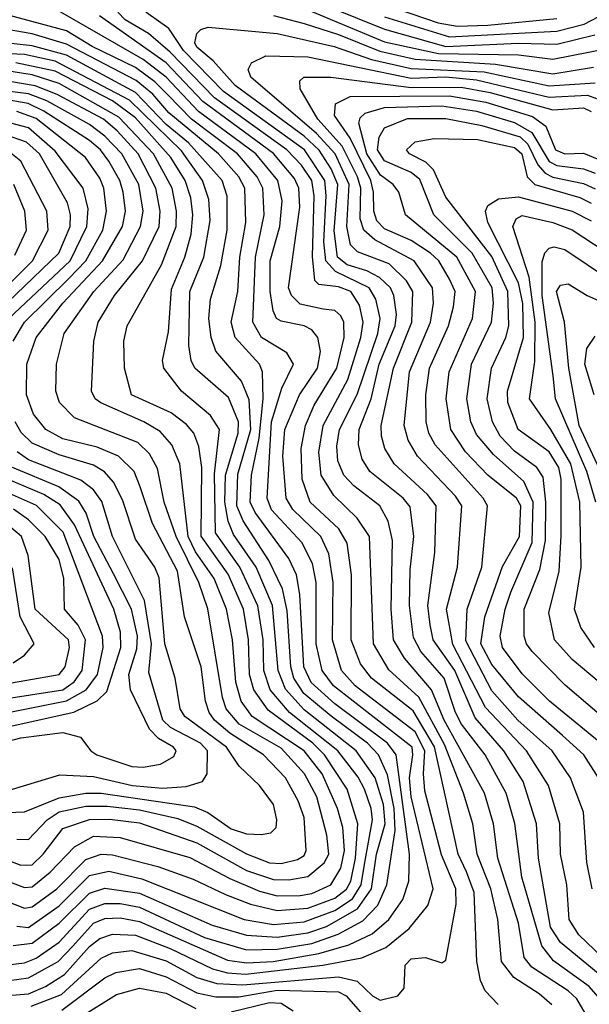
# Model space of a CAD drawing. Extents: x 501367 to 657802, y 482273 to 547541.
# Tile 648 of 656: x 631072 to 632560, y 485793 to 488365. Entities that reach past the tile are written whole.
import ezdxf

# ---------------------------------------------------------------- set-up
doc = ezdxf.new("R2010")
doc.units = 0

msp = doc.modelspace()

# ---------------------------------------------------------------- linework, layer by layer
at = {"layer": '0CON20XD'}
for points in [[(631815, 488426.1), (632025, 488340.1), (632185, 488295), (632375, 488303.6), (632475, 488301.3), (632574.1, 488325.9)], [(630975, 485810.8), (631095, 485820.8), (631139.9, 485840.1), (631189, 485871), (631255, 485944.3), (631281.6, 485965), (631315, 485976), (631375, 485973.9), (631465, 485939), (631575.5, 485885.5), (631615, 485875.2), (631662.3, 485872.3), (631864.2, 485895.8), (631965.5, 485914.5), (632028.4, 485941.6), (632089.2, 485990.8), (632138.4, 486051.6), (632152.3, 486095), (632094.5, 486335), (632090.4, 486385), (632099.5, 486445), (632097, 486465), (631891.5, 486625), (631862.1, 486665), (631846.4, 486735), (631846.4, 486895), (631837.4, 486945), (631809.2, 486999.2), (631730.1, 487085), (631718.3, 487115), (631730.2, 487315), (631757.3, 487402.7), (631787.7, 487465), (631769.7, 487495), (631703.7, 487535), (631681.3, 487575), (631687.8, 487745), (631710.7, 487855), (631707.3, 487925), (631692.3, 487955), (631641.6, 488015), (631521.4, 488105), (631459, 488169), (631425, 488203.1), (631375, 488240.2), (631261.5, 488295), (631195, 488336.2), (631012.7, 488385)], [(631102, 485788), (631181.5, 485818.5), (631285, 485914.1), (631315, 485927.6), (631365, 485933.4), (631455, 485906.4), (631535, 485863.1), (631587.1, 485847.1), (631655, 485843.8), (631905, 485864.7), (631954, 485854), (631993.5, 485815), (632013.8, 485803.8), (632060.3, 485815), (632076.9, 485835), (632079.2, 485895), (632095, 485912.1), (632132.5, 485915), (632175, 485901.5), (632185, 485908.6), (632212.6, 486055), (632211.6, 486095), (632173.6, 486183.6), (632130.8, 486350.8), (632127.1, 486395), (632130.4, 486455), (632105, 486504.6), (631948.7, 486625), (631913.2, 486665), (631889.4, 486745), (631891, 486895), (631880.1, 486970.1), (631858.8, 487015), (631785.7, 487085.7), (631768.7, 487115), (631760, 487225), (631764.9, 487295), (631802.8, 487385), (631850, 487455), (631858.1, 487498.1), (631851.3, 487535), (631835.3, 487555), (631815, 487565.2), (631755, 487577.3), (631743.3, 487585), (631734.2, 487604.2), (631726.6, 487655), (631726.4, 487735), (631752.1, 487825), (631758.2, 487891.8), (631746.5, 487945), (631688.8, 488015), (631539.4, 488125), (631455, 488215.3), (631395, 488260.9), (631144.6, 488405)], [(632461.7, 485791.7), (632429.1, 485820.9), (632362.8, 485862.8), (632330.8, 485905), (632321.3, 486015), (632302.7, 486095), (632267.4, 486185), (632255.4, 486265), (632231.4, 486345), (632181.6, 486471.6), (632115.2, 486595.2), (632036.8, 486666.8), (631996.2, 486735), (631985.8, 487015), (631953.4, 487063.4), (631892.5, 487122.5), (631860.1, 487175), (631853.7, 487235), (631865, 487305.3), (631929.1, 487425), (631963.7, 487535), (631969.7, 487575), (631959.5, 487619.5), (631937.4, 487655), (631905, 487667.6), (631853.2, 487673.2), (631843.4, 487683.4), (631836.7, 487746.7), (631841.7, 487905), (631835.1, 487945), (631808.2, 487985), (631770.1, 488025), (631581.4, 488161.4), (631465, 488280.4), (631408.6, 488328.6), (631348, 488365), (631329, 488385)], [(632555, 485760), (632527.5, 485807.5), (632505, 485828.4), (632410.1, 485890.1), (632390, 485915), (632375.3, 486005), (632321, 486175), (632310, 486265), (632286.3, 486345), (632180.8, 486535), (632148.1, 486615), (632077.5, 486697.5), (632048.8, 486745), (632042.4, 486825), (632046, 487005), (632034.9, 487054.9), (632013, 487095), (631945, 487147.3), (631918.5, 487175), (631903.1, 487213.1), (631900.9, 487250.9), (631907.4, 487295), (631953.9, 487386.1), (632007.6, 487545), (632013.8, 487585), (632002.9, 487635), (631985.4, 487665), (631897.1, 487707.1), (631872.2, 487735), (631866.6, 487785), (631873, 487905), (631869, 487945), (631816.4, 488025), (631605, 488177.4), (631500.1, 488285), (631461.7, 488341.7), (631402.2, 488385)], [(631835, 488386.1), (632025, 488307.5), (632166.5, 488276.5), (632375, 488272.9), (632465, 488262), (632655, 488299.5)], [(632025, 488372.3), (632195, 488320.4), (632475, 488334.9), (632546.4, 488353.6), (632645, 488404.9)], [(632025.1, 488405.1), (632165, 488356.6), (632215, 488348.3), (632295, 488350.5), (632475, 488368.6)], [(632322.2, 485792.3), (632288.4, 485828.4), (632275.6, 485855.6), (632266.6, 485905), (632259.4, 486085), (632239.1, 486139.1), (632217.7, 486185), (632155.4, 486465.4), (632099.8, 486559.8), (631990.8, 486645), (631962.3, 486682.3), (631938.4, 486745), (631939.2, 486915), (631927.4, 486997.4), (631906.2, 487035), (631831.2, 487105), (631810.2, 487165), (631807.3, 487245), (631818.8, 487305), (631841.6, 487358.4), (631900.2, 487455), (631919.5, 487535), (631919, 487575), (631911.3, 487591.3), (631895, 487605.6), (631865, 487609.1), (631805, 487622.4), (631781.9, 487645), (631774.1, 487665), (631804.4, 487875), (631801.4, 487925), (631790, 487950), (631735.4, 488015.4), (631550.9, 488151), (631455, 488252.2), (631281, 488375)], [(631735, 488375.7), (631815, 488354.9), (631905, 488326.2), (632012.6, 488282.6), (632105, 488262), (632315, 488249.2), (632465, 488223.9), (632571.1, 488241.1)], [(631045.1, 485855.1), (631095, 485862), (631172.5, 485905), (631211.3, 485945), (631265, 486004.7), (631295, 486017.1), (631335, 486019.2), (631385, 486009.6), (631615, 485908.4), (631665, 485901.4), (631734.2, 485905), (631853.9, 485926.1), (631931.8, 485948.2), (631992.7, 485977.3), (632036.6, 486015), (632072.7, 486067.3), (632088.9, 486115), (632090.1, 486185), (632055.6, 486445), (632033.2, 486475), (631895, 486578.2), (631833.8, 486633.8), (631814.2, 486675), (631803.6, 486863.6), (631794.9, 486915), (631775, 486957.3), (631687.7, 487077.7), (631674.5, 487105), (631677.9, 487175), (631697.8, 487272.2), (631708.4, 487375), (631706.3, 487445), (631698.4, 487465), (631634.7, 487534.7), (631624.3, 487575), (631642.4, 487655), (631647.5, 487745), (631663, 487835), (631660, 487925), (631644.4, 487955), (631591.5, 488015), (631461.9, 488121.9), (631420.2, 488170.2), (631376.1, 488206.1), (631195, 488300.8), (631105, 488328.4), (631013.5, 488343.5)], [(632582.9, 485812.9), (632559.6, 485839.6), (632466.9, 485906.9), (632435.6, 485945.6), (632383.9, 486125), (632365.1, 486265.1), (632342.9, 486345), (632287.6, 486445), (632226.3, 486525), (632210.9, 486555), (632181.1, 486645), (632120.4, 486715), (632101, 486751), (632090.5, 486835), (632092.1, 486927.9), (632102, 487015), (632092.4, 487092.4), (632074, 487115), (631986.5, 487185), (631967.2, 487217.2), (631957, 487255), (631958.9, 487295), (631990.2, 487375), (632010.9, 487465), (632053.3, 487565), (632056.2, 487595), (632049.4, 487645), (632040.8, 487665), (632012.1, 487692.1), (631979.3, 487709.3), (631927.7, 487725), (631902.5, 487745), (631893.8, 487813.8), (631903.2, 487935), (631885.7, 487975.7), (631854.6, 488024.6), (631815, 488061.2), (631635, 488193.3), (631577.3, 488257.3), (631535, 488292.9), (631529.4, 488305), (631535, 488328.9), (631545, 488339.7), (631564.8, 488345.2), (631745, 488329.1), (631893.9, 488295), (631991.2, 488261.2), (632095, 488237.4), (632285, 488228.9), (632455, 488192.5), (632575, 488200)], [(631034.6, 485895.3), (631085, 485901.6), (631115, 485914), (631175, 485955.4), (631255, 486041.4), (631295, 486056.7), (631335, 486056.6), (631385, 486046.6), (631555, 485967.4), (631665, 485935.5), (631745, 485936.8), (631835, 485952.4), (631903.9, 485976.1), (631968.9, 486011.1), (632007.5, 486052.5), (632031.6, 486105), (632053.2, 486246.8), (632050.1, 486305), (632032.7, 486392.7), (632009.6, 486445), (631980.9, 486475), (631885.6, 486545.6), (631814.7, 486604.7), (631788.2, 486645), (631780.3, 486675), (631771.1, 486821.1), (631758.3, 486878.3), (631722.8, 486952.8), (631656.2, 487056.2), (631639.8, 487095), (631642.1, 487177.9), (631675.7, 487295), (631671.9, 487371.9), (631651.3, 487421.3), (631585, 487499.2), (631572.1, 487535), (631566, 487585), (631570.5, 487635), (631597.3, 487722.7), (631614.2, 487815), (631613.8, 487903.8), (631600.9, 487945), (631513.2, 488043.2), (631455, 488091.2), (631375, 488175.2), (631195, 488272.6), (631105, 488296.8), (630971.3, 488311.3)], [(631055, 485946.8), (631105, 485952.7), (631175, 486004.9), (631255, 486083.8), (631295, 486096.8), (631385, 486083.3), (631575, 486000.1), (631665, 485973.7), (631745, 485968.3), (631825, 485979.5), (631873.2, 485996.8), (631955, 486042.2), (631991.5, 486095), (632004.5, 486185), (632026.9, 486265), (632022.5, 486315), (632000.9, 486385), (631951.4, 486455), (631815, 486562.5), (631766.2, 486616.2), (631747.2, 486665), (631732.8, 486835), (631689.5, 486935), (631630.7, 487020.7), (631616.6, 487055), (631608.4, 487105), (631610.2, 487175), (631643.3, 487285), (631644, 487315), (631617.9, 487377.9), (631529.6, 487455), (631520.2, 487475), (631514.3, 487514.3), (631516.7, 487655), (631553.4, 487745), (631569.4, 487840.6), (631566.1, 487895), (631550, 487945), (631495, 488022.6), (631359.3, 488155), (631165, 488256.9), (631085, 488274.2), (630902.1, 488282.1)], [(632583.3, 485873.3), (632484.8, 485954.8), (632458.6, 485995), (632427.1, 486175), (632421.8, 486265), (632387.6, 486375), (632336.9, 486455), (632261.6, 486541.6), (632208.9, 486665), (632152.4, 486745), (632144.1, 486784.1), (632138.5, 486835), (632156.5, 486973.5), (632160, 487095), (632137, 487125), (632050, 487205), (632026.2, 487245), (632017.1, 487277.1), (632016.6, 487305), (632048.4, 487455), (632096.4, 487575), (632098.8, 487655), (632082.8, 487682.8), (632037.3, 487727.3), (631955, 487758.4), (631936.7, 487776.7), (631926.5, 487825), (631933, 487935), (631896.5, 488015), (631847.7, 488067.7), (631676.2, 488215), (631669.4, 488235), (631677.6, 488252.4), (631715, 488271.1), (631825, 488268.4), (632095, 488212.1), (632185, 488215.6), (632265, 488207.9), (632455, 488163.1), (632555, 488167.7), (632579.1, 488159.1)], [(631015, 486071.2), (631084.5, 486044.4), (631105, 486047.4), (631169.2, 486095), (631245, 486171.4), (631285, 486185.6), (631315, 486183.3), (631432.7, 486152.7), (631525, 486120.4), (631610.1, 486080.1), (631675.2, 486054.8), (631745, 486038.1), (631825, 486043.9), (631895, 486070.8), (631925.9, 486094.1), (631937.2, 486115), (631949.6, 486175), (631955.7, 486265), (631928, 486355), (631868.7, 486445), (631838.1, 486475), (631721.3, 486561.3), (631683.6, 486615), (631672.8, 486655), (631670.3, 486745), (631657, 486825), (631616.5, 486916.5), (631546.2, 487016.2), (631547.9, 487195), (631540.4, 487250.4), (631526.8, 487285), (631507.8, 487307.8), (631467.9, 487337.9), (631364.7, 487385), (631346.1, 487455), (631344.4, 487525), (631352.6, 487565), (631442.4, 487725), (631480.8, 487825), (631482, 487865), (631470.2, 487925), (631421.6, 488015), (631330.9, 488110.9), (631175, 488198.4), (631105, 488220.9), (631032.3, 488232.3)], [(631065, 485997.4), (631095, 485994.2), (631175, 486050.6), (631255, 486129.6), (631305, 486140.9), (631391.2, 486121.2), (631658.8, 486015), (631735, 486001.9), (631815, 486008.9), (631895, 486038.4), (631941.3, 486068.7), (631964.4, 486105), (631973.5, 486163.5), (631993.8, 486275), (631990.6, 486305), (631972.9, 486355), (631956.2, 486386.2), (631903.6, 486455), (631777.2, 486555), (631726.8, 486615), (631709.9, 486665), (631708.2, 486745), (631694.2, 486834.2), (631647.6, 486935), (631583.6, 487025), (631581.2, 487178.8), (631593.8, 487295), (631570.8, 487330.8), (631494.7, 487395), (631449.2, 487455), (631445.7, 487475), (631460.6, 487549.4), (631468.9, 487661.1), (631503.6, 487745), (631519.9, 487805), (631524.7, 487855), (631519.4, 487899.4), (631504.9, 487945), (631467.4, 488005), (631375, 488108.8), (631315, 488152.9), (631165, 488230.7), (631062.5, 488252.5)], [(631015, 486124.1), (631085, 486097.9), (631105, 486100.4), (631151.5, 486138.5), (631215.8, 486204.2), (631265, 486232.1), (631335, 486229.1), (631516.8, 486176.8), (631621.5, 486121.5), (631698.8, 486088.8), (631745, 486076.7), (631805, 486077.2), (631835, 486082.5), (631885, 486105.2), (631910.8, 486149.2), (631920.9, 486195), (631916, 486255), (631902.7, 486305), (631862.1, 486395), (631815.4, 486455), (631679.5, 486545), (631650.7, 486585), (631636.5, 486635), (631627.8, 486745), (631612.8, 486825), (631580.3, 486905), (631531.9, 486975), (631512.5, 487015), (631490.8, 487205), (631469.3, 487255), (631439.5, 487289.5), (631396.4, 487315), (631284.1, 487364.1), (631269.5, 487375), (631259.7, 487395), (631265.6, 487525), (631277.3, 487575), (631320.3, 487645), (631392.7, 487735), (631436.3, 487825), (631438.9, 487865), (631428.1, 487925), (631381.8, 488015), (631326.9, 488075), (631290.8, 488105), (631169.9, 488169.9), (631112.6, 488192.6), (631005, 488210.4)], [(632635, 485876.3), (632532.6, 485975), (632507.6, 486015), (632501.5, 486105), (632484.8, 486185), (632483.3, 486265), (632453.6, 486365), (632396.1, 486455), (632288.6, 486568.6), (632203.2, 486733.2), (632187.2, 486825), (632215.8, 486935), (632226.7, 487095), (632210.7, 487120.7), (632111.2, 487225), (632086.6, 487266.6), (632076.4, 487305), (632090.8, 487445), (632145.1, 487575), (632153, 487625), (632150.4, 487665), (632102.7, 487735), (631999.9, 487789.9), (631971, 487815), (631961.9, 487845), (631963.5, 487925), (631954.9, 487955), (631914.8, 488034.8), (631850.8, 488105), (631804.8, 488184.8), (631803.8, 488205), (631814.3, 488215), (631885.2, 488214.8), (632095, 488188.2), (632225, 488188.8), (632300.8, 488175), (632465, 488130), (632545, 488134.9), (632565, 488124.9)], [(631015, 486179.4), (631075, 486156.9), (631105, 486157.8), (631133.6, 486185), (631185, 486252), (631255, 486275.7), (631306.7, 486276.7), (631385, 486266.8), (631535.2, 486215.2), (631665, 486142.8), (631735, 486119.2), (631775, 486118.6), (631825, 486127.1), (631867.7, 486162.3), (631879.3, 486185), (631874.9, 486235), (631848, 486335), (631816.4, 486395), (631755, 486462.6), (631645.3, 486524.7), (631611.5, 486565), (631601.7, 486595), (631564, 486826), (631540.5, 486895), (631480.6, 487015), (631449.7, 487105), (631432.6, 487192.6), (631411, 487231), (631380.9, 487260.9), (631215.4, 487325.4), (631176.7, 487365), (631166.5, 487395), (631168.3, 487465), (631188.3, 487545), (631265.7, 487655), (631342.2, 487737.8), (631388, 487825), (631394.4, 487865), (631383.8, 487935), (631339.3, 488015), (631295, 488061.1), (631255, 488091.7), (631142.8, 488152.8), (631095, 488171.6), (630975, 488185.9)], [(631065, 486224.1), (631095, 486223.6), (631143.9, 486275), (631175, 486295.9), (631245, 486310.6), (631300.8, 486310.8), (631385, 486301.2), (631485, 486278.4), (631535, 486258.3), (631665, 486186.1), (631725, 486162.5), (631755, 486160.8), (631798.2, 486171.8), (631815, 486181.6), (631820.8, 486195), (631815, 486281.1), (631799.5, 486325), (631766.6, 486385), (631709.4, 486445), (631621.3, 486501.3), (631581.2, 486535), (631567.2, 486555), (631557.6, 486585), (631546.6, 486675), (631502.7, 486805), (631484.7, 486925), (631418.9, 487048.9), (631386.9, 487145), (631371.5, 487185), (631330.3, 487225), (631275, 487248.3), (631185, 487269.9), (631140.2, 487295), (631108.4, 487335), (631090.1, 487385), (631091.2, 487465), (631115.2, 487535), (631185, 487624.2), (631288.8, 487735), (631340.6, 487825), (631348.4, 487865), (631343, 487915), (631334, 487945), (631305, 487995.2), (631283.6, 488025), (631255, 488049.1), (631135, 488126.3), (631094.2, 488145.8), (631025, 488158.4)], [(632567.6, 486095), (632553.5, 486163.5), (632544.5, 486295), (632510.9, 486385), (632462.8, 486455), (632373.7, 486535), (632305, 486611.7), (632237.2, 486742.8), (632240.7, 486825), (632279.7, 486935), (632294.4, 487095), (632282.6, 487115), (632157.2, 487255), (632140.9, 487285), (632134.3, 487315), (632133, 487385), (632142.6, 487455), (632192.5, 487565), (632205.4, 487615), (632209.3, 487655), (632195, 487687.1), (632166.6, 487735), (632145, 487754.9), (632095, 487788.1), (632025, 487818.6), (632005, 487840), (631996.9, 487865), (631996.5, 487915), (631989.4, 487945), (631935.2, 488055.2), (631894.4, 488115), (631897, 488145), (631935.5, 488164.5), (632195, 488166.4), (632289.6, 488149.6), (632411.7, 488111.8), (632446.6, 488086.6), (632471.9, 488025), (632496.2, 488015), (632545, 488016.6), (632585, 488000.1)], [(632589.8, 486375), (632545.6, 486445), (632490.4, 486495), (632375, 486596.2), (632305, 486680.4), (632276.4, 486735), (632287.4, 486805), (632333.6, 486936.4), (632377.3, 487015), (632381.1, 487095), (632369.8, 487115), (632295.1, 487175.1), (632236.3, 487236.3), (632198.5, 487295), (632185.9, 487375), (632193.8, 487445), (632254.8, 487584.8), (632262.9, 487655), (632213.8, 487745), (632080.3, 487855), (632062.4, 487915), (632047.6, 487935), (632015, 487959.2), (631978.7, 488015), (631958.3, 488095), (631961.3, 488108.7), (631975, 488120.5), (632025, 488135.3), (632175, 488140.4), (632265, 488125.8), (632365, 488096.9), (632410.3, 488070.3), (632455, 487994.7), (632475, 487984.6), (632545, 487975.9), (632575, 487964.5)], [(631043.9, 487585), (631204.3, 487735), (631247.3, 487825), (631251, 487871), (631238.1, 487925), (631165, 488022), (631095, 488082.9), (631015, 488103.6)], [(631055.4, 487525), (631084.9, 487575), (631200.7, 487689.3), (631245.1, 487735), (631289.3, 487815), (631299.4, 487865), (631292.3, 487925), (631281.4, 487951.4), (631244.1, 488005), (631115, 488106.7), (631065, 488125.2)], [(632614.8, 486455), (632456.3, 486585), (632385, 486656), (632333.2, 486725), (632327, 486755), (632339.9, 486825), (632355, 486870), (632410.5, 486999.5), (632413.5, 487105), (632388.7, 487158.7), (632309.7, 487229.7), (632265, 487281.4), (632250.9, 487315), (632240, 487375), (632252.2, 487465), (632304.6, 487575), (632309.6, 487625), (632306.1, 487665), (632254.4, 487755), (632153.9, 487855), (632117.5, 487947.5), (632095, 487965.6), (632025, 487996), (632006.6, 488025), (632011.6, 488058.4), (632025, 488082.6), (632085, 488107.1), (632185, 488107), (632279, 488089), (632379.3, 488059.3), (632399.6, 488039.6), (632425.9, 487985.9), (632445, 487964.3), (632465, 487953.5), (632545, 487937.3), (632575, 487923)], [(630996.2, 487585), (631174.9, 487755), (631203.8, 487825), (631205.1, 487855.1), (631196.8, 487886.8), (631123.9, 488015), (631090, 488045), (631035, 488063.9)], [(632674.4, 486475), (632496.8, 486626.8), (632410.6, 486715), (632395.6, 486735), (632389.7, 486755), (632389.5, 486825), (632430.8, 486929.2), (632445.3, 487005), (632446.8, 487105), (632439.8, 487169.8), (632423.2, 487195), (632365, 487237.6), (632327.4, 487277.4), (632306.8, 487315), (632293.3, 487375), (632304.9, 487455.1), (632342.2, 487535), (632350.2, 487565), (632346.8, 487655), (632305, 487746.2), (632185, 487901.1), (632152.8, 487972.8), (632132.8, 487992.8), (632090.3, 488015), (632082.5, 488025), (632105, 488045.7), (632154.4, 488054.4), (632267.8, 488052.2), (632365, 488031.4), (632383.5, 488015), (632397.3, 487955), (632418, 487935), (632535, 487900.5), (632565, 487886.2)], [(630935.9, 487565), (631105.9, 487735), (631146.8, 487815), (631143.1, 487865), (631075.5, 487995.5), (631045, 488020)], [(631060, 487750), (631089.7, 487815), (631085.9, 487865), (631056.6, 487935)], [(632585.7, 486635), (632515, 486693.9), (632468.7, 486745), (632454.5, 486815.5), (632481.3, 486925), (632486.5, 487016.5), (632486.2, 487165), (632480.2, 487195), (632455, 487236.7), (632374.2, 487294.2), (632346.8, 487365), (632346.5, 487395), (632387.9, 487535), (632386.6, 487623.4), (632375, 487678), (632295.2, 487835), (632288.5, 487865), (632295, 487880), (632322.5, 487897.5), (632375, 487902.4), (632515.2, 487864.8), (632565, 487839.4)], [(632573.9, 486725), (632537.5, 486777.5), (632521.7, 486825), (632538.8, 486935), (632534.9, 487104.9), (632511.8, 487205), (632459.1, 487295), (632403.8, 487375), (632418.1, 487471.9), (632418.9, 487575), (632402.7, 487692.7), (632360.2, 487825), (632368.8, 487845), (632385, 487853.3), (632465, 487835.6), (632515, 487816.5), (632654.9, 487724.9)], [(632577.1, 487105), (632553.7, 487185), (632471.4, 487375), (632465.6, 487435), (632437, 487645), (632437.2, 487732.8), (632444.1, 487755.9), (632455, 487768.7), (632468.1, 487771.9), (632496.2, 487765), (632735, 487604.3)], [(632598.6, 487165), (632533.7, 487305), (632506.5, 487455), (632494.9, 487574.9), (632474, 487655), (632485, 487671.8), (632505, 487674.7), (632554.8, 487644.8), (632665, 487596)], [(632573.1, 487385), (632548, 487465), (632553.8, 487506.2), (632575, 487538.2)], [(631015, 486293.6), (631085, 486295.5), (631175, 486332.4), (631245, 486344.4), (631285, 486344.9), (631528.9, 486308.9), (631564.1, 486294.1), (631625, 486251.3), (631665, 486238.3), (631703.2, 486236.8), (631728.5, 486241.5), (631741.8, 486255), (631744.2, 486275), (631734.8, 486314.8), (631698.4, 486365), (631645.4, 486415.4), (631612.1, 486465), (631504, 486545), (631491.5, 486565), (631478.8, 486645), (631451.4, 486735), (631437, 486907), (631425.2, 486935), (631375, 487007.8), (631340.8, 487110.8), (631317.3, 487157.3), (631293.7, 487183.7), (631265, 487201.2), (631175, 487228.3), (631105, 487258.6), (631076.5, 487286.5), (631060.7, 487315)], [(631025, 486346.2), (631177, 486393), (631265, 486388.2), (631366.7, 486365), (631445, 486357.8), (631507.5, 486362.5), (631549.6, 486375), (631561.6, 486395), (631563, 486455), (631544.5, 486475), (631466.6, 486516.6), (631445.8, 486535), (631409.8, 486660.2), (631416.3, 486735), (631397.9, 486847.9), (631314.9, 487015), (631286.7, 487106.7), (631265, 487137), (631232.4, 487162.4), (631095.7, 487215), (631066, 487236)], [(630985, 486465.3), (631075, 486489.6), (631185, 486503.5), (631230.8, 486490.8), (631258.3, 486455), (631274, 486445), (631365, 486414.5), (631395, 486412.5), (631439.8, 486420.2), (631475, 486440.9), (631481.1, 486455), (631473.7, 486465), (631435, 486487.3), (631411.6, 486511.6), (631361.4, 486615), (631357.7, 486655), (631378.6, 486721.4), (631379.9, 486755), (631364, 486825), (631317.3, 486917.3), (631266, 487015), (631245.9, 487075.9), (631227.1, 487107.1), (631174.6, 487144.7), (631053.7, 487195)], [(631005, 486510.1), (631213.4, 486556.6), (631274.4, 486585.6), (631300.1, 486609.9), (631336.7, 486725), (631335.6, 486765.6), (631318.4, 486825), (631215.9, 487045.9), (631177.7, 487097.7), (631135, 487125.1), (631015.2, 487175)], [(631015, 486550), (631194.2, 486585.8), (631246.3, 486615), (631275.1, 486655), (631290.3, 486725), (631288.8, 486755), (631186.3, 487026.3), (631116, 487096), (630998, 487148)], [(631015, 486588.1), (631185, 486614.7), (631214.3, 486635.7), (631235.6, 486665), (631244.5, 486745), (631225, 486783.6), (631189.6, 486825), (631187.6, 486905), (631175, 486954.7), (631138.8, 487015), (631095, 487058.6), (631056.4, 487086.4)], [(631015, 486626.7), (631175, 486654.9), (631191.1, 486675), (631202.4, 486725), (631199.5, 486745), (631112.8, 486825), (631094.8, 486965.2), (631077.4, 487015), (631032.6, 487052.6)], [(631055.3, 486685), (631084.8, 486705), (631110.3, 486735), (631073.5, 486805), (631053.5, 486933.5)], [(631182.1, 485777.9), (631295, 485862), (631323.6, 485876.4), (631385, 485886.4), (631455, 485865.1), (631535, 485823.1), (631585, 485812.3), (631645, 485812.8), (631745, 485830.2), (631905, 485825.8), (631925.2, 485815), (631962.2, 485772.2)], [(631230.1, 485759.9), (631325, 485818.6), (631385, 485835.6), (631455, 485822.2), (631532.5, 485782.5)], [(631625, 485773.8), (631725, 485797.5), (631755, 485796.1), (631786.3, 485776.3)]]:
    msp.add_lwpolyline(points, dxfattribs=at)

doc.saveas('drawing.dxf')
